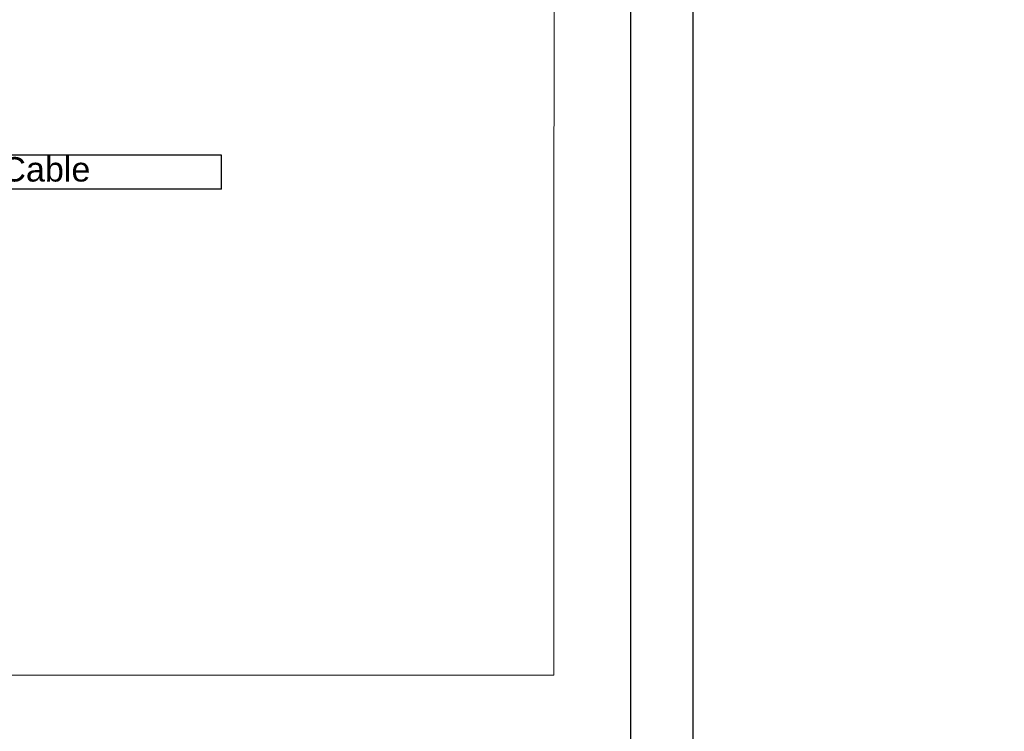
# Model space of a CAD drawing. Header units: millimetres. Extents: x 1114507 to 93926427, y 174473 to 817039.
# Tile 448 of 483: x 2225335 to 2233244, y 763541 to 769255. Entities that reach past the tile are written whole.
import ezdxf

# ---------------------------------------------------------------- set-up
doc = ezdxf.new("R2010")
doc.units = ezdxf.units.MM
doc.styles.add('Arial$001', font='arial.ttf', dxfattribs={"height": 2.041488})
doc.styles.add('Суннат', font='ariali.ttf', dxfattribs={"height": 250})

msp = doc.modelspace()

# ---------------------------------------------------------------- linework, layer by layer
at = {"color": 5, "lineweight": 30, "elevation": 0}
msp.add_lwpolyline([(2230243.3, 784971.7), (2190743.3, 784971.7), (2190743.3, 756271.7), (2230243.3, 756271.7)], close=True, dxfattribs=at)
at = {"color": 7, "linetype": 'Continuous', "lineweight": 9, "elevation": -2718483}
msp.add_lwpolyline([(2210427, 772809.4), (2229627.9, 772809.4), (2229626.2, 763992.8), (2210427, 763992.8)], close=True, dxfattribs=at)
at = {"color": 7, "linetype": 'Continuous', "lineweight": -2, "elevation": -2718483}
for points in [[(2226956.9, 768166), (2223695.9, 768166), (2223695.9, 768166)], [(2226956.9, 767894.7), (2226956.9, 768166), (2226956.9, 768166)], [(2226956.9, 767894.7), (2223695.9, 767894.7), (2223695.9, 767894.7)]]:
    msp.add_lwpolyline(points, dxfattribs=at)
at = {"layer": 'Defpoints', "color": 3, "linetype": 'ByBlock', "elevation": 0}
msp.add_lwpolyline([(2230743.3, 785471.7), (2188743.3, 785471.7), (2188743.3, 755771.7), (2230743.3, 755771.7)], close=True, dxfattribs=at)

# ---------------------------------------------------------------- texts
at = {"color": 7, "style": 'Arial$001'}
msp.add_text('DC Cable', height=195.98, dxfattribs=at).set_placement((2224716.6, 767955.7, -2718483))
at = {"color": 0, "char_height": 200, "width": 5434.652, "attachment_point": 1, "style": 'Суннат'}
for insert in [(1658556.4, 769145.4), (2009132.2, 765254.1)]:
    msp.add_mtext('\\pi1694.65184;{\\fISOCPEUR|b0|i0|c204|p34;\\LВвод от солнечных панелей к \\fISOCPEUR|b0|i0|c0|p34;\\P\\pi3194.65184;\\fISOCPEUR|b0|i0|c204|p34;инвертор с крыши }', dxfattribs=dict(at, insert=insert))

doc.saveas('drawing.dxf')
